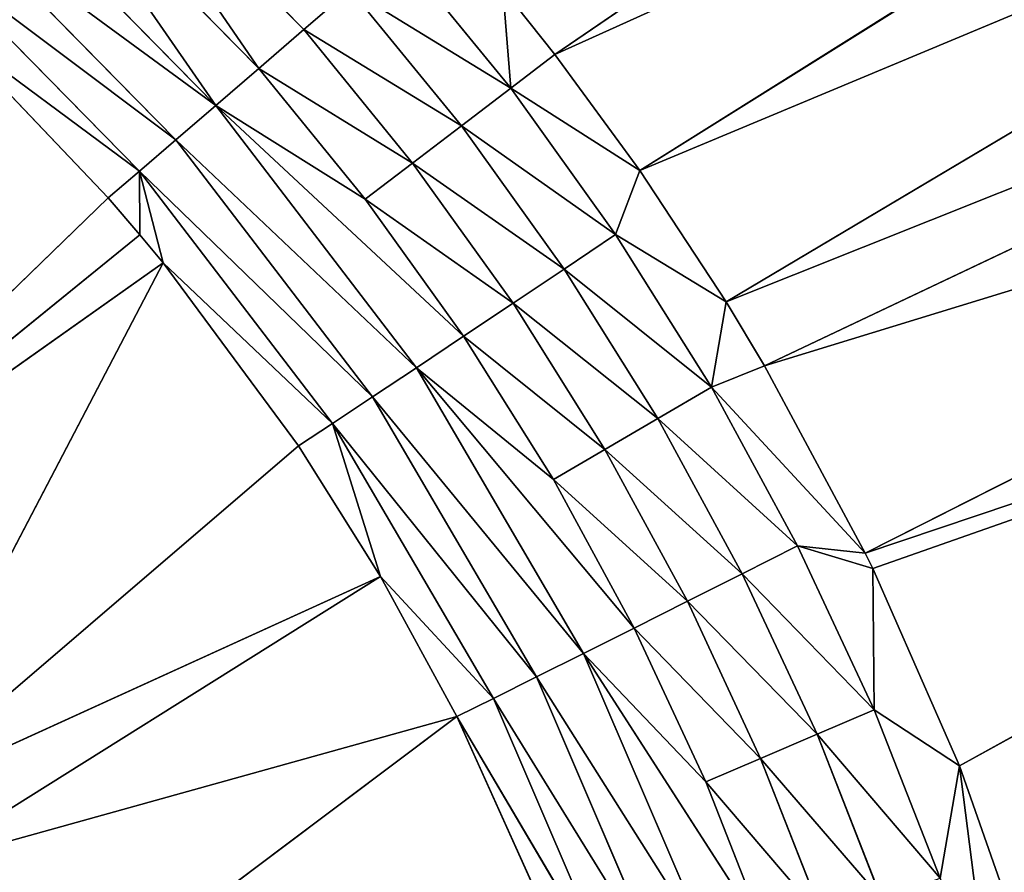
# Model space of a CAD drawing. Extents: x 0 to 500, y 0 to 390.
# Tile 612 of 656: x 264.95 to 273.26, y 208.2 to 215.4. Entities that reach past the tile are written whole.
import ezdxf

# ---------------------------------------------------------------- set-up
doc = ezdxf.new("R2010")
doc.units = 0
doc.header["$LTSCALE"] = 25.4
doc.layers.get('0').update_dxf_attribs({"linetype": 'CONTINUOUS'})

# ---------------------------------------------------------------- blocks, each defined once
blk = doc.blocks.new('ATLANTA505_-_S_STL')
at = {"color": 0}
for p, q in [((269.6179, 25.2711, 174.7487), (276.3907, 25.4477, 170.1261)), ((269.6179, 25.2711, 174.7487), (276.3907, 25.4477, 170.1261)), ((270.3359, 25.2592, 175.7291), (277.7517, 25.4431, 171.076)), ((270.3359, 25.2592, 175.7291), (277.7517, 25.4431, 171.076)), ((271.0634, 25.2469, 176.8369), (279.0494, 25.4389, 172.0854)), ((271.0634, 25.2469, 176.8369), (279.0494, 25.4389, 172.0854)), ((271.388, 25.2414, 177.3761), (280.283, 25.4353, 173.1559)), ((271.388, 25.2414, 177.3761), (280.283, 25.4353, 173.1559)), ((272.2377, 25.2266, 178.9568), (281.4517, 25.4322, 174.2893)), ((272.2377, 25.2266, 178.9568), (281.4517, 25.4322, 174.2893)), ((273.0336, 25.2124, 180.7498), (282.5548, 25.4296, 175.4874)), ((273.0336, 25.2124, 180.7498), (282.5548, 25.4296, 175.4874)), ((268.287, 25.2562, 173.8569), (269.2466, 25.2402, 175.0336)), ((268.287, 25.2562, 173.8569), (269.2466, 25.2402, 175.0336)), ((269.2466, 25.2402, 175.0336), (269.1786, 25.2782, 174.1949)), ((269.2466, 25.2402, 175.0336), (269.1786, 25.2782, 174.1949)), ((269.6179, 25.2711, 174.7487), (269.1786, 25.2782, 174.1949)), ((269.6179, 25.2711, 174.7487), (269.1786, 25.2782, 174.1949)), ((269.2466, 25.2402, 175.0336), (269.6179, 25.2711, 174.7487)), ((269.2466, 25.2402, 175.0336), (269.6179, 25.2711, 174.7487)), ((269.2466, 25.2402, 175.0336), (270.3359, 25.2592, 175.7291)), ((269.2466, 25.2402, 175.0336), (270.3359, 25.2592, 175.7291)), ((270.3359, 25.2592, 175.7291), (269.6179, 25.2711, 174.7487)), ((270.3359, 25.2592, 175.7291), (269.6179, 25.2711, 174.7487)), ((270.1311, 25.2251, 176.267), (270.3359, 25.2592, 175.7291)), ((270.1311, 25.2251, 176.267), (270.3359, 25.2592, 175.7291)), ((271.0634, 25.2469, 176.8369), (270.3359, 25.2592, 175.7291)), ((271.0634, 25.2469, 176.8369), (270.3359, 25.2592, 175.7291)), ((267.5001, 25.0235, 174.5399), (267.8914, 25.1684, 174.2007)), ((267.5001, 25.0235, 174.5399), (267.8914, 25.1684, 174.2007)), ((268.8304, 25.1525, 175.3523), (267.8914, 25.1684, 174.2007)), ((268.8304, 25.1525, 175.3523), (267.8914, 25.1684, 174.2007)), ((269.2466, 25.2402, 175.0336), (268.8304, 25.1525, 175.3523)), ((269.2466, 25.2402, 175.0336), (268.8304, 25.1525, 175.3523)), ((269.2466, 25.2402, 175.0336), (270.1311, 25.2251, 176.267)), ((269.2466, 25.2402, 175.0336), (270.1311, 25.2251, 176.267)), ((270.1311, 25.2251, 176.267), (269.696, 25.1374, 176.5593)), ((270.1311, 25.2251, 176.267), (269.696, 25.1374, 176.5593)), ((270.1311, 25.2251, 176.267), (271.0634, 25.2469, 176.8369)), ((270.1311, 25.2251, 176.267), (271.0634, 25.2469, 176.8369)), ((270.1311, 25.2251, 176.267), (270.9398, 25.211, 177.5563)), ((270.1311, 25.2251, 176.267), (270.9398, 25.211, 177.5563)), ((270.9398, 25.211, 177.5563), (270.4874, 25.1232, 177.8211)), ((270.9398, 25.211, 177.5563), (270.4874, 25.1232, 177.8211)), ((270.9398, 25.211, 177.5563), (271.0634, 25.2469, 176.8369)), ((270.9398, 25.211, 177.5563), (271.0634, 25.2469, 176.8369)), ((270.9398, 25.211, 177.5563), (271.388, 25.2414, 177.3761)), ((270.9398, 25.211, 177.5563), (271.388, 25.2414, 177.3761)), ((270.9398, 25.211, 177.5563), (272.2377, 25.2266, 178.9568)), ((270.9398, 25.211, 177.5563), (272.2377, 25.2266, 178.9568)), ((270.9398, 25.211, 177.5563), (271.6671, 25.198, 178.8928)), ((270.9398, 25.211, 177.5563), (271.6671, 25.198, 178.8928)), ((271.388, 25.2414, 177.3761), (271.0634, 25.2469, 176.8369)), ((271.388, 25.2414, 177.3761), (271.0634, 25.2469, 176.8369)), ((271.6671, 25.198, 178.8928), (271.1991, 25.1102, 179.1291)), ((271.6671, 25.198, 178.8928), (271.1991, 25.1102, 179.1291)), ((272.2377, 25.2266, 178.9568), (271.388, 25.2414, 177.3761)), ((272.2377, 25.2266, 178.9568), (271.388, 25.2414, 177.3761)), ((271.6671, 25.198, 178.8928), (272.2377, 25.2266, 178.9568)), ((271.6671, 25.198, 178.8928), (272.2377, 25.2266, 178.9568)), ((271.6671, 25.198, 178.8928), (272.301, 25.2255, 179.0864)), ((271.6671, 25.198, 178.8928), (272.301, 25.2255, 179.0864)), ((271.6671, 25.198, 178.8928), (272.3123, 25.1862, 180.2768)), ((271.6671, 25.198, 178.8928), (272.3123, 25.1862, 180.2768)), ((272.3123, 25.1862, 180.2768), (271.8305, 25.0985, 180.4836)), ((272.3123, 25.1862, 180.2768), (271.8305, 25.0985, 180.4836)), ((272.301, 25.2255, 179.0864), (272.2377, 25.2266, 178.9568)), ((272.301, 25.2255, 179.0864), (272.2377, 25.2266, 178.9568)), ((272.3123, 25.1862, 180.2768), (272.301, 25.2255, 179.0864)), ((272.3123, 25.1862, 180.2768), (272.301, 25.2255, 179.0864)), ((273.0336, 25.2124, 180.7498), (272.301, 25.2255, 179.0864)), ((273.0336, 25.2124, 180.7498), (272.301, 25.2255, 179.0864)), ((272.3123, 25.1862, 180.2768), (273.0336, 25.2124, 180.7498)), ((272.3123, 25.1862, 180.2768), (273.0336, 25.2124, 180.7498)), ((272.3123, 25.1862, 180.2768), (272.8702, 25.1758, 181.698)), ((272.3123, 25.1862, 180.2768), (272.8702, 25.1758, 181.698)), ((272.8702, 25.1758, 181.698), (273.0336, 25.2124, 180.7498)), ((272.8702, 25.1758, 181.698), (273.0336, 25.2124, 180.7498)), ((273.3387, 25.1665, 183.1511), (273.0336, 25.2124, 180.7498)), ((273.3387, 25.1665, 183.1511), (273.0336, 25.2124, 180.7498)), ((273.7155, 25.1996, 182.6975), (273.0336, 25.2124, 180.7498)), ((273.7155, 25.1996, 182.6975), (273.0336, 25.2124, 180.7498)), ((268.4189, 25.0076, 175.6666), (268.8304, 25.1525, 175.3523)), ((268.4189, 25.0076, 175.6666), (268.8304, 25.1525, 175.3523)), ((269.696, 25.1374, 176.5593), (268.8304, 25.1525, 175.3523)), ((269.696, 25.1374, 176.5593), (268.8304, 25.1525, 175.3523)), ((269.2659, 24.9925, 176.8476), (269.696, 25.1374, 176.5593)), ((269.2659, 24.9925, 176.8476), (269.696, 25.1374, 176.5593)), ((270.4874, 25.1232, 177.8211), (269.696, 25.1374, 176.5593)), ((270.4874, 25.1232, 177.8211), (269.696, 25.1374, 176.5593)), ((270.0403, 24.9783, 178.0823), (270.4874, 25.1232, 177.8211)), ((270.0403, 24.9783, 178.0823), (270.4874, 25.1232, 177.8211)), ((271.1991, 25.1102, 179.1291), (270.4874, 25.1232, 177.8211)), ((271.1991, 25.1102, 179.1291), (270.4874, 25.1232, 177.8211)), ((270.7367, 24.9653, 179.3621), (271.1991, 25.1102, 179.1291)), ((270.7367, 24.9653, 179.3621), (271.1991, 25.1102, 179.1291)), ((271.8305, 25.0985, 180.4836), (271.1991, 25.1102, 179.1291)), ((271.8305, 25.0985, 180.4836), (271.1991, 25.1102, 179.1291)), ((271.3546, 24.9536, 180.6874), (271.8305, 25.0985, 180.4836)), ((271.3546, 24.9536, 180.6874), (271.8305, 25.0985, 180.4836)), ((272.3766, 25.088, 181.8744), (271.8305, 25.0985, 180.4836)), ((272.3766, 25.088, 181.8744), (271.8305, 25.0985, 180.4836)), ((265.4944, 25.0565, 172.497), (267.5001, 25.0235, 174.5399)), ((265.4944, 25.0565, 172.497), (267.5001, 25.0235, 174.5399)), ((265.4944, 25.0565, 172.497), (267.1203, 24.8226, 174.8684)), ((265.4944, 25.0565, 172.497), (267.1203, 24.8226, 174.8684)), ((267.5001, 25.0235, 174.5399), (267.1203, 24.8226, 174.8684)), ((267.5001, 25.0235, 174.5399), (267.1203, 24.8226, 174.8684)), ((267.5001, 25.0235, 174.5399), (268.4189, 25.0076, 175.6666)), ((267.5001, 25.0235, 174.5399), (268.4189, 25.0076, 175.6666)), ((268.4189, 25.0076, 175.6666), (268.0196, 24.8066, 175.9709)), ((268.4189, 25.0076, 175.6666), (268.0196, 24.8066, 175.9709)), ((268.4189, 25.0076, 175.6666), (269.2659, 24.9925, 176.8476)), ((268.4189, 25.0076, 175.6666), (269.2659, 24.9925, 176.8476)), ((269.2659, 24.9925, 176.8476), (268.8485, 24.7915, 177.1267)), ((269.2659, 24.9925, 176.8476), (268.8485, 24.7915, 177.1267)), ((269.2659, 24.9925, 176.8476), (270.0403, 24.9783, 178.0823)), ((269.2659, 24.9925, 176.8476), (270.0403, 24.9783, 178.0823)), ((270.0403, 24.9783, 178.0823), (269.6064, 24.7773, 178.335)), ((270.0403, 24.9783, 178.0823), (269.6064, 24.7773, 178.335)), ((270.0403, 24.9783, 178.0823), (270.7367, 24.9653, 179.3621)), ((270.0403, 24.9783, 178.0823), (270.7367, 24.9653, 179.3621)), ((270.7367, 24.9653, 179.3621), (270.2881, 24.7644, 179.5876)), ((270.7367, 24.9653, 179.3621), (270.2881, 24.7644, 179.5876)), ((270.7367, 24.9653, 179.3621), (271.3546, 24.9536, 180.6874)), ((270.7367, 24.9653, 179.3621), (271.3546, 24.9536, 180.6874)), ((271.3546, 24.9536, 180.6874), (270.8928, 24.7526, 180.8847)), ((271.3546, 24.9536, 180.6874), (270.8928, 24.7526, 180.8847)), ((271.3546, 24.9536, 180.6874), (271.8888, 24.9431, 182.0483)), ((271.3546, 24.9536, 180.6874), (271.8888, 24.9431, 182.0483)), ((267.1203, 24.8226, 174.8684), (265.1575, 24.8555, 172.8693)), ((265.1575, 24.8555, 172.8693), (266.7588, 24.5685, 175.1802)), ((265.1575, 24.8555, 172.8693), (266.7588, 24.5685, 175.1802)), ((267.1203, 24.8226, 174.8684), (265.1575, 24.8555, 172.8693)), ((267.1203, 24.8226, 174.8684), (266.7588, 24.5685, 175.1802)), ((267.1203, 24.8226, 174.8684), (266.7588, 24.5685, 175.1802)), ((268.0196, 24.8066, 175.9709), (266.7588, 24.5685, 175.1802)), ((268.0196, 24.8066, 175.9709), (266.7588, 24.5685, 175.1802)), ((268.8485, 24.7915, 177.1267), (266.7588, 24.5685, 175.1802)), ((268.8485, 24.7915, 177.1267), (266.7588, 24.5685, 175.1802)), ((268.0196, 24.8066, 175.9709), (267.1203, 24.8226, 174.8684)), ((268.0196, 24.8066, 175.9709), (267.1203, 24.8226, 174.8684)), ((268.8485, 24.7915, 177.1267), (268.0196, 24.8066, 175.9709)), ((268.8485, 24.7915, 177.1267), (268.0196, 24.8066, 175.9709)), ((268.8485, 24.7915, 177.1267), (268.4512, 24.5375, 177.3916)), ((268.8485, 24.7915, 177.1267), (268.4512, 24.5375, 177.3916)), ((269.6064, 24.7773, 178.335), (268.4512, 24.5375, 177.3916)), ((269.6064, 24.7773, 178.335), (268.4512, 24.5375, 177.3916)), ((270.2881, 24.7644, 179.5876), (268.4512, 24.5375, 177.3916)), ((270.2881, 24.7644, 179.5876), (268.4512, 24.5375, 177.3916)), ((269.6064, 24.7773, 178.335), (268.8485, 24.7915, 177.1267)), ((269.6064, 24.7773, 178.335), (268.8485, 24.7915, 177.1267)), ((270.2881, 24.7644, 179.5876), (269.6064, 24.7773, 178.335)), ((270.2881, 24.7644, 179.5876), (269.6064, 24.7773, 178.335)), ((270.2881, 24.7644, 179.5876), (269.8612, 24.5103, 179.8016)), ((270.2881, 24.7644, 179.5876), (269.8612, 24.5103, 179.8016)), ((270.8928, 24.7526, 180.8847), (270.2881, 24.7644, 179.5876)), ((270.8928, 24.7526, 180.8847), (270.2881, 24.7644, 179.5876)), ((270.8928, 24.7526, 180.8847), (269.8612, 24.5103, 179.8016)), ((270.8928, 24.7526, 180.8847), (269.8612, 24.5103, 179.8016)), ((271.4158, 24.7421, 182.2166), (269.8612, 24.5103, 179.8016)), ((271.4158, 24.7421, 182.2166), (269.8612, 24.5103, 179.8016)), ((271.4158, 24.7421, 182.2166), (270.8928, 24.7526, 180.8847)), ((271.4158, 24.7421, 182.2166), (270.8928, 24.7526, 180.8847)), ((264.8366, 24.6015, 173.2229), (266.7588, 24.5685, 175.1802)), ((264.8366, 24.6015, 173.2229), (266.7588, 24.5685, 175.1802)), ((266.7588, 24.5685, 175.1802), (266.4215, 24.2663, 175.4701)), ((266.7588, 24.5685, 175.1802), (266.4215, 24.2663, 175.4701)), ((266.7588, 24.5685, 175.1802), (268.4512, 24.5375, 177.3916)), ((266.7588, 24.5685, 175.1802), (268.4512, 24.5375, 177.3916)), ((268.4512, 24.5375, 177.3916), (268.0809, 24.2353, 177.6378)), ((268.4512, 24.5375, 177.3916), (268.0809, 24.2353, 177.6378)), ((268.4512, 24.5375, 177.3916), (269.8612, 24.5103, 179.8016)), ((268.4512, 24.5375, 177.3916), (269.8612, 24.5103, 179.8016)), ((269.8612, 24.5103, 179.8016), (269.4635, 24.2081, 180.0004)), ((269.8612, 24.5103, 179.8016), (269.4635, 24.2081, 180.0004)), ((269.8612, 24.5103, 179.8016), (270.9658, 24.488, 182.3763)), ((269.8612, 24.5103, 179.8016), (270.9658, 24.488, 182.3763)), ((266.4215, 24.2663, 175.4701), (264.5372, 24.2993, 173.5518)), ((266.4215, 24.2663, 175.4701), (264.5372, 24.2993, 173.5518)), ((266.4215, 24.2663, 175.4701), (266.1138, 23.9224, 175.7337)), ((266.4215, 24.2663, 175.4701), (266.1138, 23.9224, 175.7337)), ((268.0809, 24.2353, 177.6378), (266.4215, 24.2663, 175.4701)), ((268.0809, 24.2353, 177.6378), (266.4215, 24.2663, 175.4701)), ((268.0809, 24.2353, 177.6378), (267.7431, 23.8913, 177.8616)), ((268.0809, 24.2353, 177.6378), (267.7431, 23.8913, 177.8616)), ((269.4635, 24.2081, 180.0004), (268.0809, 24.2353, 177.6378)), ((269.4635, 24.2081, 180.0004), (268.0809, 24.2353, 177.6378)), ((269.4635, 24.2081, 180.0004), (269.1008, 23.8641, 180.1811)), ((269.4635, 24.2081, 180.0004), (269.1008, 23.8641, 180.1811)), ((270.5465, 24.1858, 182.5246), (269.4635, 24.2081, 180.0004)), ((270.5465, 24.1858, 182.5246), (269.4635, 24.2081, 180.0004)), ((266.1138, 23.9224, 175.7337), (264.2639, 23.9553, 173.8509)), ((266.1138, 23.9224, 175.7337), (264.2639, 23.9553, 173.8509)), ((264.4905, 23.5877, 174.5309), (266.1138, 23.9224, 175.7337)), ((264.4905, 23.5877, 174.5309), (266.1138, 23.9224, 175.7337)), ((265.8517, 23.5628, 175.9573), (266.1138, 23.9224, 175.7337)), ((265.8517, 23.5628, 175.9573), (266.1138, 23.9224, 175.7337)), ((267.7431, 23.8913, 177.8616), (266.1138, 23.9224, 175.7337)), ((266.1138, 23.9224, 175.7337), (266.3143, 23.554, 176.508)), ((266.1138, 23.9224, 175.7337), (266.3143, 23.554, 176.508)), ((266.1138, 23.9224, 175.7337), (266.118, 23.5578, 176.2697)), ((266.1138, 23.9224, 175.7337), (266.118, 23.5578, 176.2697)), ((267.7431, 23.8913, 177.8616), (266.1138, 23.9224, 175.7337)), ((267.7431, 23.8913, 177.8616), (266.3143, 23.554, 176.508)), ((267.7431, 23.8913, 177.8616), (266.3143, 23.554, 176.508)), ((267.7431, 23.8913, 177.8616), (267.4555, 23.5317, 178.0514)), ((267.7431, 23.8913, 177.8616), (267.4555, 23.5317, 178.0514)), ((269.1008, 23.8641, 180.1811), (267.7431, 23.8913, 177.8616)), ((267.7431, 23.8913, 177.8616), (268.1477, 23.5178, 179.1526)), ((267.7431, 23.8913, 177.8616), (268.1477, 23.5178, 179.1526)), ((269.1008, 23.8641, 180.1811), (267.7431, 23.8913, 177.8616)), ((269.1008, 23.8641, 180.1811), (268.1477, 23.5178, 179.1526)), ((269.1008, 23.8641, 180.1811), (268.1477, 23.5178, 179.1526)), ((269.1008, 23.8641, 180.1811), (268.7922, 23.5045, 180.3343)), ((269.1008, 23.8641, 180.1811), (268.7922, 23.5045, 180.3343)), ((270.1644, 23.8418, 182.6593), (268.7922, 23.5045, 180.3343)), ((270.1644, 23.8418, 182.6593), (268.7922, 23.5045, 180.3343)), ((270.1644, 23.8418, 182.6593), (269.1008, 23.8641, 180.1811)), ((270.1644, 23.8418, 182.6593), (269.1008, 23.8641, 180.1811)), ((265.8517, 23.5628, 175.9573), (262.5133, 18.2045, 179.1935)), ((265.8517, 23.5628, 175.9573), (262.5133, 18.2045, 179.1935)), ((262.5133, 18.2045, 179.1935), (266.118, 23.5578, 176.2697)), ((262.5133, 18.2045, 179.1935), (266.118, 23.5578, 176.2697)), ((262.5133, 18.2045, 179.1935), (266.3143, 23.554, 176.508)), ((262.5133, 18.2045, 179.1935), (266.3143, 23.554, 176.508)), ((263.9232, 18.2045, 181.0768), (266.3143, 23.554, 176.508)), ((263.9232, 18.2045, 181.0768), (266.3143, 23.554, 176.508)), ((263.9232, 18.2045, 181.0768), (267.4555, 23.5317, 178.0514)), ((263.9232, 18.2045, 181.0768), (267.4555, 23.5317, 178.0514)), ((263.9232, 18.2045, 181.0768), (268.1477, 23.5178, 179.1526)), ((263.9232, 18.2045, 181.0768), (268.1477, 23.5178, 179.1526)), ((264.2445, 18.2045, 181.5978), (268.1477, 23.5178, 179.1526)), ((264.2445, 18.2045, 181.5978), (268.1477, 23.5178, 179.1526)), ((265.8517, 23.5628, 175.9573), (264.4905, 23.5877, 174.5309)), ((265.8517, 23.5628, 175.9573), (264.4905, 23.5877, 174.5309)), ((266.118, 23.5578, 176.2697), (265.8517, 23.5628, 175.9573)), ((266.118, 23.5578, 176.2697), (265.8517, 23.5628, 175.9573)), ((266.3143, 23.554, 176.508), (266.118, 23.5578, 176.2697)), ((266.3143, 23.554, 176.508), (266.118, 23.5578, 176.2697)), ((267.4555, 23.5317, 178.0514), (266.3143, 23.554, 176.508)), ((267.4555, 23.5317, 178.0514), (266.3143, 23.554, 176.508)), ((268.1477, 23.5178, 179.1526), (267.4555, 23.5317, 178.0514)), ((268.1477, 23.5178, 179.1526), (267.4555, 23.5317, 178.0514)), ((268.7922, 23.5045, 180.3343), (268.1477, 23.5178, 179.1526)), ((268.7922, 23.5045, 180.3343), (268.1477, 23.5178, 179.1526)), ((264.2445, 18.2045, 181.5978), (268.7922, 23.5045, 180.3343)), ((264.2445, 18.2045, 181.5978), (268.7922, 23.5045, 180.3343)), ((265.0506, 18.2045, 183.1416), (268.7922, 23.5045, 180.3343)), ((265.0506, 18.2045, 183.1416), (268.7922, 23.5045, 180.3343)), ((269.5641, 23.4883, 182.0457), (268.7922, 23.5045, 180.3343)), ((269.5641, 23.4883, 182.0457), (268.7922, 23.5045, 180.3343))]:
    blk.add_line(p, q, dxfattribs=at)
mesh = blk.add_polyface(dxfattribs=at)
corners = [(267.8279, 25.2995, 172.6731), (274.968, 25.4528, 169.2339), (273.4854, 25.4583, 168.3976), (276.3907, 25.4477, 170.1261), (269.1786, 25.2782, 174.1949), (269.6179, 25.2711, 174.7487)]
mesh.append_faces([[corners[k] for k in face] for face in [(0, 1, 2), (3, 4, 5)]], dxfattribs={"vtx0": -1, "color": 0})
mesh.append_faces([[corners[k] for k in face] for face in [(1, 0, 3)]], dxfattribs={"vtx0": -1, "vtx1": -1, "color": 0})
mesh.append_faces([[corners[k] for k in face] for face in [(3, 0, 4)]], dxfattribs={"vtx0": -1, "vtx2": -1, "color": 0})
mesh = blk.add_polyface(dxfattribs=at)
corners = [(269.6179, 25.2711, 174.7487), (277.7517, 25.4431, 171.076), (276.3907, 25.4477, 170.1261), (270.3359, 25.2592, 175.7291)]
mesh.append_faces([[corners[k] for k in face] for face in [(0, 1, 2), (1, 0, 3)]], dxfattribs={"vtx0": -1, "color": 0})
mesh = blk.add_polyface(dxfattribs=at)
corners = [(270.3359, 25.2592, 175.7291), (279.0494, 25.4389, 172.0854), (277.7517, 25.4431, 171.076), (271.0634, 25.2469, 176.8369)]
mesh.append_faces([[corners[k] for k in face] for face in [(0, 1, 2), (1, 0, 3)]], dxfattribs={"vtx0": -1, "color": 0})
mesh = blk.add_polyface(dxfattribs=at)
corners = [(271.0634, 25.2469, 176.8369), (280.283, 25.4353, 173.1559), (279.0494, 25.4389, 172.0854), (271.388, 25.2414, 177.3761)]
mesh.append_faces([[corners[k] for k in face] for face in [(0, 1, 2), (1, 0, 3)]], dxfattribs={"vtx0": -1, "color": 0})
mesh = blk.add_polyface(dxfattribs=at)
corners = [(271.388, 25.2414, 177.3761), (281.4517, 25.4322, 174.2893), (280.283, 25.4353, 173.1559), (272.2377, 25.2266, 178.9568)]
mesh.append_faces([[corners[k] for k in face] for face in [(0, 1, 2), (1, 0, 3)]], dxfattribs={"vtx0": -1, "color": 0})
mesh = blk.add_polyface(dxfattribs=at)
corners = [(272.2377, 25.2266, 178.9568), (282.5548, 25.4296, 175.4874), (281.4517, 25.4322, 174.2893), (272.301, 25.2255, 179.0864), (273.0336, 25.2124, 180.7498)]
mesh.append_faces([[corners[k] for k in face] for face in [(0, 1, 2), (1, 3, 4)]], dxfattribs={"vtx0": -1, "color": 0})
mesh.append_faces([[corners[k] for k in face] for face in [(1, 0, 3)]], dxfattribs={"vtx0": -1, "vtx2": -1, "color": 0})
mesh = blk.add_polyface(dxfattribs=at)
corners = [(273.7155, 25.1996, 182.6975), (282.5548, 25.4296, 175.4874), (273.0336, 25.2124, 180.7498)]
mesh.append_faces([[corners[k] for k in face] for face in [(0, 1, 2)]], dxfattribs={"color": 0})
mesh = blk.add_polyface(dxfattribs=at)
corners = [(267.8914, 25.1684, 174.2007), (269.2466, 25.2402, 175.0336), (268.287, 25.2562, 173.8569), (268.8304, 25.1525, 175.3523)]
mesh.append_faces([[corners[k] for k in face] for face in [(0, 1, 2), (1, 0, 3)]], dxfattribs={"vtx0": -1, "color": 0})
mesh = blk.add_polyface(dxfattribs=at)
corners = [(269.2466, 25.2402, 175.0336), (269.1786, 25.2782, 174.1949), (268.287, 25.2562, 173.8569)]
mesh.append_faces([[corners[k] for k in face] for face in [(0, 1, 2)]], dxfattribs={"color": 0})
mesh = blk.add_polyface(dxfattribs=at)
corners = [(269.2466, 25.2402, 175.0336), (269.6179, 25.2711, 174.7487), (269.1786, 25.2782, 174.1949)]
mesh.append_faces([[corners[k] for k in face] for face in [(0, 1, 2)]], dxfattribs={"color": 0})
mesh = blk.add_polyface(dxfattribs=at)
corners = [(270.3359, 25.2592, 175.7291), (269.6179, 25.2711, 174.7487), (269.2466, 25.2402, 175.0336)]
mesh.append_faces([[corners[k] for k in face] for face in [(0, 1, 2)]], dxfattribs={"color": 0})
mesh = blk.add_polyface(dxfattribs=at)
corners = [(270.1311, 25.2251, 176.267), (270.3359, 25.2592, 175.7291), (269.2466, 25.2402, 175.0336)]
mesh.append_faces([[corners[k] for k in face] for face in [(0, 1, 2)]], dxfattribs={"color": 0})
mesh = blk.add_polyface(dxfattribs=at)
corners = [(271.0634, 25.2469, 176.8369), (270.3359, 25.2592, 175.7291), (270.1311, 25.2251, 176.267)]
mesh.append_faces([[corners[k] for k in face] for face in [(0, 1, 2)]], dxfattribs={"color": 0})
mesh = blk.add_polyface(dxfattribs=at)
corners = [(267.5001, 25.0235, 174.5399), (267.8914, 25.1684, 174.2007), (265.4944, 25.0565, 172.497)]
mesh.append_faces([[corners[k] for k in face] for face in [(0, 1, 2)]], dxfattribs={"color": 0})
mesh = blk.add_polyface(dxfattribs=at)
corners = [(267.5001, 25.0235, 174.5399), (268.8304, 25.1525, 175.3523), (267.8914, 25.1684, 174.2007), (268.4189, 25.0076, 175.6666)]
mesh.append_faces([[corners[k] for k in face] for face in [(0, 1, 2), (1, 0, 3)]], dxfattribs={"vtx0": -1, "color": 0})
mesh = blk.add_polyface(dxfattribs=at)
corners = [(268.8304, 25.1525, 175.3523), (270.1311, 25.2251, 176.267), (269.2466, 25.2402, 175.0336), (269.696, 25.1374, 176.5593)]
mesh.append_faces([[corners[k] for k in face] for face in [(0, 1, 2), (1, 0, 3)]], dxfattribs={"vtx0": -1, "color": 0})
mesh = blk.add_polyface(dxfattribs=at)
corners = [(269.696, 25.1374, 176.5593), (270.9398, 25.211, 177.5563), (270.1311, 25.2251, 176.267), (270.4874, 25.1232, 177.8211)]
mesh.append_faces([[corners[k] for k in face] for face in [(0, 1, 2), (1, 0, 3)]], dxfattribs={"vtx0": -1, "color": 0})
mesh = blk.add_polyface(dxfattribs=at)
corners = [(270.9398, 25.211, 177.5563), (271.0634, 25.2469, 176.8369), (270.1311, 25.2251, 176.267)]
mesh.append_faces([[corners[k] for k in face] for face in [(0, 1, 2)]], dxfattribs={"color": 0})
mesh = blk.add_polyface(dxfattribs=at)
corners = [(270.4874, 25.1232, 177.8211), (271.6671, 25.198, 178.8928), (270.9398, 25.211, 177.5563), (271.1991, 25.1102, 179.1291)]
mesh.append_faces([[corners[k] for k in face] for face in [(0, 1, 2), (1, 0, 3)]], dxfattribs={"vtx0": -1, "color": 0})
mesh = blk.add_polyface(dxfattribs=at)
corners = [(270.9398, 25.211, 177.5563), (271.388, 25.2414, 177.3761), (271.0634, 25.2469, 176.8369)]
mesh.append_faces([[corners[k] for k in face] for face in [(0, 1, 2)]], dxfattribs={"color": 0})
mesh = blk.add_polyface(dxfattribs=at)
corners = [(272.2377, 25.2266, 178.9568), (271.388, 25.2414, 177.3761), (270.9398, 25.211, 177.5563)]
mesh.append_faces([[corners[k] for k in face] for face in [(0, 1, 2)]], dxfattribs={"color": 0})
mesh = blk.add_polyface(dxfattribs=at)
corners = [(272.2377, 25.2266, 178.9568), (270.9398, 25.211, 177.5563), (271.6671, 25.198, 178.8928)]
mesh.append_faces([[corners[k] for k in face] for face in [(0, 1, 2)]], dxfattribs={"color": 0})
mesh = blk.add_polyface(dxfattribs=at)
corners = [(271.1991, 25.1102, 179.1291), (272.3123, 25.1862, 180.2768), (271.6671, 25.198, 178.8928), (271.8305, 25.0985, 180.4836)]
mesh.append_faces([[corners[k] for k in face] for face in [(0, 1, 2), (1, 0, 3)]], dxfattribs={"vtx0": -1, "color": 0})
mesh = blk.add_polyface(dxfattribs=at)
corners = [(272.301, 25.2255, 179.0864), (272.2377, 25.2266, 178.9568), (271.6671, 25.198, 178.8928)]
mesh.append_faces([[corners[k] for k in face] for face in [(0, 1, 2)]], dxfattribs={"color": 0})
mesh = blk.add_polyface(dxfattribs=at)
corners = [(272.3123, 25.1862, 180.2768), (272.301, 25.2255, 179.0864), (271.6671, 25.198, 178.8928)]
mesh.append_faces([[corners[k] for k in face] for face in [(0, 1, 2)]], dxfattribs={"color": 0})
mesh = blk.add_polyface(dxfattribs=at)
corners = [(271.8305, 25.0985, 180.4836), (272.8702, 25.1758, 181.698), (272.3123, 25.1862, 180.2768), (272.3766, 25.088, 181.8744)]
mesh.append_faces([[corners[k] for k in face] for face in [(0, 1, 2), (1, 0, 3)]], dxfattribs={"vtx0": -1, "color": 0})
mesh = blk.add_polyface(dxfattribs=at)
corners = [(273.0336, 25.2124, 180.7498), (272.301, 25.2255, 179.0864), (272.3123, 25.1862, 180.2768)]
mesh.append_faces([[corners[k] for k in face] for face in [(0, 1, 2)]], dxfattribs={"color": 0})
mesh = blk.add_polyface(dxfattribs=at)
corners = [(272.8702, 25.1758, 181.698), (273.0336, 25.2124, 180.7498), (272.3123, 25.1862, 180.2768)]
mesh.append_faces([[corners[k] for k in face] for face in [(0, 1, 2)]], dxfattribs={"color": 0})
mesh = blk.add_polyface(dxfattribs=at)
corners = [(273.3387, 25.1665, 183.1511), (273.0336, 25.2124, 180.7498), (272.8702, 25.1758, 181.698)]
mesh.append_faces([[corners[k] for k in face] for face in [(0, 1, 2)]], dxfattribs={"color": 0})
mesh = blk.add_polyface(dxfattribs=at)
corners = [(273.3387, 25.1665, 183.1511), (273.7155, 25.1996, 182.6975), (273.0336, 25.2124, 180.7498)]
mesh.append_faces([[corners[k] for k in face] for face in [(0, 1, 2)]], dxfattribs={"color": 0})
mesh = blk.add_polyface(dxfattribs=at)
corners = [(268.4189, 25.0076, 175.6666), (269.696, 25.1374, 176.5593), (268.8304, 25.1525, 175.3523), (269.2659, 24.9925, 176.8476)]
mesh.append_faces([[corners[k] for k in face] for face in [(0, 1, 2), (1, 0, 3)]], dxfattribs={"vtx0": -1, "color": 0})
mesh = blk.add_polyface(dxfattribs=at)
corners = [(269.2659, 24.9925, 176.8476), (270.4874, 25.1232, 177.8211), (269.696, 25.1374, 176.5593), (270.0403, 24.9783, 178.0823)]
mesh.append_faces([[corners[k] for k in face] for face in [(0, 1, 2), (1, 0, 3)]], dxfattribs={"vtx0": -1, "color": 0})
mesh = blk.add_polyface(dxfattribs=at)
corners = [(270.0403, 24.9783, 178.0823), (271.1991, 25.1102, 179.1291), (270.4874, 25.1232, 177.8211), (270.7367, 24.9653, 179.3621)]
mesh.append_faces([[corners[k] for k in face] for face in [(0, 1, 2), (1, 0, 3)]], dxfattribs={"vtx0": -1, "color": 0})
mesh = blk.add_polyface(dxfattribs=at)
corners = [(270.7367, 24.9653, 179.3621), (271.8305, 25.0985, 180.4836), (271.1991, 25.1102, 179.1291), (271.3546, 24.9536, 180.6874)]
mesh.append_faces([[corners[k] for k in face] for face in [(0, 1, 2), (1, 0, 3)]], dxfattribs={"vtx0": -1, "color": 0})
mesh = blk.add_polyface(dxfattribs=at)
corners = [(271.3546, 24.9536, 180.6874), (272.3766, 25.088, 181.8744), (271.8305, 25.0985, 180.4836), (271.8888, 24.9431, 182.0483)]
mesh.append_faces([[corners[k] for k in face] for face in [(0, 1, 2), (1, 0, 3)]], dxfattribs={"vtx0": -1, "color": 0})
mesh = blk.add_polyface(dxfattribs=at)
corners = [(267.1203, 24.8226, 174.8684), (265.4944, 25.0565, 172.497), (265.1575, 24.8555, 172.8693)]
mesh.append_faces([[corners[k] for k in face] for face in [(0, 1, 2)]], dxfattribs={"color": 0})
mesh = blk.add_polyface(dxfattribs=at)
corners = [(267.1203, 24.8226, 174.8684), (267.5001, 25.0235, 174.5399), (265.4944, 25.0565, 172.497)]
mesh.append_faces([[corners[k] for k in face] for face in [(0, 1, 2)]], dxfattribs={"color": 0})
mesh = blk.add_polyface(dxfattribs=at)
corners = [(267.1203, 24.8226, 174.8684), (268.4189, 25.0076, 175.6666), (267.5001, 25.0235, 174.5399), (268.0196, 24.8066, 175.9709)]
mesh.append_faces([[corners[k] for k in face] for face in [(0, 1, 2), (1, 0, 3)]], dxfattribs={"vtx0": -1, "color": 0})
mesh = blk.add_polyface(dxfattribs=at)
corners = [(268.0196, 24.8066, 175.9709), (269.2659, 24.9925, 176.8476), (268.4189, 25.0076, 175.6666), (268.8485, 24.7915, 177.1267)]
mesh.append_faces([[corners[k] for k in face] for face in [(0, 1, 2), (1, 0, 3)]], dxfattribs={"vtx0": -1, "color": 0})
mesh = blk.add_polyface(dxfattribs=at)
corners = [(268.8485, 24.7915, 177.1267), (270.0403, 24.9783, 178.0823), (269.2659, 24.9925, 176.8476), (269.6064, 24.7773, 178.335)]
mesh.append_faces([[corners[k] for k in face] for face in [(0, 1, 2), (1, 0, 3)]], dxfattribs={"vtx0": -1, "color": 0})
mesh = blk.add_polyface(dxfattribs=at)
corners = [(269.6064, 24.7773, 178.335), (270.7367, 24.9653, 179.3621), (270.0403, 24.9783, 178.0823), (270.2881, 24.7644, 179.5876)]
mesh.append_faces([[corners[k] for k in face] for face in [(0, 1, 2), (1, 0, 3)]], dxfattribs={"vtx0": -1, "color": 0})
mesh = blk.add_polyface(dxfattribs=at)
corners = [(270.2881, 24.7644, 179.5876), (271.3546, 24.9536, 180.6874), (270.7367, 24.9653, 179.3621), (270.8928, 24.7526, 180.8847)]
mesh.append_faces([[corners[k] for k in face] for face in [(0, 1, 2), (1, 0, 3)]], dxfattribs={"vtx0": -1, "color": 0})
mesh = blk.add_polyface(dxfattribs=at)
corners = [(270.8928, 24.7526, 180.8847), (271.8888, 24.9431, 182.0483), (271.3546, 24.9536, 180.6874), (271.4158, 24.7421, 182.2166)]
mesh.append_faces([[corners[k] for k in face] for face in [(0, 1, 2), (1, 0, 3)]], dxfattribs={"vtx0": -1, "color": 0})
mesh = blk.add_polyface(dxfattribs=at)
corners = [(266.7588, 24.5685, 175.1802), (265.1575, 24.8555, 172.8693), (264.8366, 24.6015, 173.2229)]
mesh.append_faces([[corners[k] for k in face] for face in [(0, 1, 2)]], dxfattribs={"color": 0})
mesh = blk.add_polyface(dxfattribs=at)
corners = [(266.7588, 24.5685, 175.1802), (267.1203, 24.8226, 174.8684), (265.1575, 24.8555, 172.8693)]
mesh.append_faces([[corners[k] for k in face] for face in [(0, 1, 2)]], dxfattribs={"color": 0})
mesh = blk.add_polyface(dxfattribs=at)
corners = [(268.0196, 24.8066, 175.9709), (267.1203, 24.8226, 174.8684), (266.7588, 24.5685, 175.1802)]
mesh.append_faces([[corners[k] for k in face] for face in [(0, 1, 2)]], dxfattribs={"color": 0})
mesh = blk.add_polyface(dxfattribs=at)
corners = [(268.8485, 24.7915, 177.1267), (268.0196, 24.8066, 175.9709), (266.7588, 24.5685, 175.1802)]
mesh.append_faces([[corners[k] for k in face] for face in [(0, 1, 2)]], dxfattribs={"color": 0})
mesh = blk.add_polyface(dxfattribs=at)
corners = [(268.4512, 24.5375, 177.3916), (268.8485, 24.7915, 177.1267), (266.7588, 24.5685, 175.1802)]
mesh.append_faces([[corners[k] for k in face] for face in [(0, 1, 2)]], dxfattribs={"color": 0})
mesh = blk.add_polyface(dxfattribs=at)
corners = [(269.6064, 24.7773, 178.335), (268.8485, 24.7915, 177.1267), (268.4512, 24.5375, 177.3916)]
mesh.append_faces([[corners[k] for k in face] for face in [(0, 1, 2)]], dxfattribs={"color": 0})
mesh = blk.add_polyface(dxfattribs=at)
corners = [(270.2881, 24.7644, 179.5876), (269.6064, 24.7773, 178.335), (268.4512, 24.5375, 177.3916)]
mesh.append_faces([[corners[k] for k in face] for face in [(0, 1, 2)]], dxfattribs={"color": 0})
mesh = blk.add_polyface(dxfattribs=at)
corners = [(269.8612, 24.5103, 179.8016), (270.2881, 24.7644, 179.5876), (268.4512, 24.5375, 177.3916)]
mesh.append_faces([[corners[k] for k in face] for face in [(0, 1, 2)]], dxfattribs={"color": 0})
mesh = blk.add_polyface(dxfattribs=at)
corners = [(270.8928, 24.7526, 180.8847), (270.2881, 24.7644, 179.5876), (269.8612, 24.5103, 179.8016)]
mesh.append_faces([[corners[k] for k in face] for face in [(0, 1, 2)]], dxfattribs={"color": 0})
mesh = blk.add_polyface(dxfattribs=at)
corners = [(271.4158, 24.7421, 182.2166), (270.8928, 24.7526, 180.8847), (269.8612, 24.5103, 179.8016)]
mesh.append_faces([[corners[k] for k in face] for face in [(0, 1, 2)]], dxfattribs={"color": 0})
mesh = blk.add_polyface(dxfattribs=at)
corners = [(270.9658, 24.488, 182.3763), (271.4158, 24.7421, 182.2166), (269.8612, 24.5103, 179.8016)]
mesh.append_faces([[corners[k] for k in face] for face in [(0, 1, 2)]], dxfattribs={"color": 0})
mesh = blk.add_polyface(dxfattribs=at)
corners = [(264.5372, 24.2993, 173.5518), (266.7588, 24.5685, 175.1802), (264.8366, 24.6015, 173.2229), (266.4215, 24.2663, 175.4701)]
mesh.append_faces([[corners[k] for k in face] for face in [(0, 1, 2), (1, 0, 3)]], dxfattribs={"vtx0": -1, "color": 0})
mesh = blk.add_polyface(dxfattribs=at)
corners = [(266.4215, 24.2663, 175.4701), (268.4512, 24.5375, 177.3916), (266.7588, 24.5685, 175.1802), (268.0809, 24.2353, 177.6378)]
mesh.append_faces([[corners[k] for k in face] for face in [(0, 1, 2), (1, 0, 3)]], dxfattribs={"vtx0": -1, "color": 0})
mesh = blk.add_polyface(dxfattribs=at)
corners = [(268.0809, 24.2353, 177.6378), (269.8612, 24.5103, 179.8016), (268.4512, 24.5375, 177.3916), (269.4635, 24.2081, 180.0004)]
mesh.append_faces([[corners[k] for k in face] for face in [(0, 1, 2), (1, 0, 3)]], dxfattribs={"vtx0": -1, "color": 0})
mesh = blk.add_polyface(dxfattribs=at)
corners = [(269.4635, 24.2081, 180.0004), (270.9658, 24.488, 182.3763), (269.8612, 24.5103, 179.8016), (270.5465, 24.1858, 182.5246)]
mesh.append_faces([[corners[k] for k in face] for face in [(0, 1, 2), (1, 0, 3)]], dxfattribs={"vtx0": -1, "color": 0})
mesh = blk.add_polyface(dxfattribs=at)
corners = [(264.2639, 23.9553, 173.8509), (266.4215, 24.2663, 175.4701), (264.5372, 24.2993, 173.5518), (266.1138, 23.9224, 175.7337)]
mesh.append_faces([[corners[k] for k in face] for face in [(0, 1, 2), (1, 0, 3)]], dxfattribs={"vtx0": -1, "color": 0})
mesh = blk.add_polyface(dxfattribs=at)
corners = [(266.1138, 23.9224, 175.7337), (268.0809, 24.2353, 177.6378), (266.4215, 24.2663, 175.4701), (267.7431, 23.8913, 177.8616)]
mesh.append_faces([[corners[k] for k in face] for face in [(0, 1, 2), (1, 0, 3)]], dxfattribs={"vtx0": -1, "color": 0})
mesh = blk.add_polyface(dxfattribs=at)
corners = [(267.7431, 23.8913, 177.8616), (269.4635, 24.2081, 180.0004), (268.0809, 24.2353, 177.6378), (269.1008, 23.8641, 180.1811)]
mesh.append_faces([[corners[k] for k in face] for face in [(0, 1, 2), (1, 0, 3)]], dxfattribs={"vtx0": -1, "color": 0})
mesh = blk.add_polyface(dxfattribs=at)
corners = [(269.1008, 23.8641, 180.1811), (270.5465, 24.1858, 182.5246), (269.4635, 24.2081, 180.0004), (270.1644, 23.8418, 182.6593)]
mesh.append_faces([[corners[k] for k in face] for face in [(0, 1, 2), (1, 0, 3)]], dxfattribs={"vtx0": -1, "color": 0})
mesh = blk.add_polyface(dxfattribs=at)
corners = [(266.1138, 23.9224, 175.7337), (264.2639, 23.9553, 173.8509), (264.4905, 23.5877, 174.5309)]
mesh.append_faces([[corners[k] for k in face] for face in [(0, 1, 2)]], dxfattribs={"color": 0})
mesh = blk.add_polyface(dxfattribs=at)
corners = [(265.8517, 23.5628, 175.9573), (266.1138, 23.9224, 175.7337), (264.4905, 23.5877, 174.5309)]
mesh.append_faces([[corners[k] for k in face] for face in [(0, 1, 2)]], dxfattribs={"color": 0})
mesh = blk.add_polyface(dxfattribs=at)
corners = [(266.118, 23.5578, 176.2697), (266.1138, 23.9224, 175.7337), (265.8517, 23.5628, 175.9573)]
mesh.append_faces([[corners[k] for k in face] for face in [(0, 1, 2)]], dxfattribs={"color": 0})
mesh = blk.add_polyface(dxfattribs=at)
corners = [(267.7431, 23.8913, 177.8616), (266.1138, 23.9224, 175.7337), (266.3143, 23.554, 176.508)]
mesh.append_faces([[corners[k] for k in face] for face in [(0, 1, 2)]], dxfattribs={"color": 0})
mesh = blk.add_polyface(dxfattribs=at)
corners = [(266.3143, 23.554, 176.508), (266.1138, 23.9224, 175.7337), (266.118, 23.5578, 176.2697)]
mesh.append_faces([[corners[k] for k in face] for face in [(0, 1, 2)]], dxfattribs={"color": 0})
mesh = blk.add_polyface(dxfattribs=at)
corners = [(267.4555, 23.5317, 178.0514), (267.7431, 23.8913, 177.8616), (266.3143, 23.554, 176.508)]
mesh.append_faces([[corners[k] for k in face] for face in [(0, 1, 2)]], dxfattribs={"color": 0})
mesh = blk.add_polyface(dxfattribs=at)
corners = [(268.1477, 23.5178, 179.1526), (267.7431, 23.8913, 177.8616), (267.4555, 23.5317, 178.0514)]
mesh.append_faces([[corners[k] for k in face] for face in [(0, 1, 2)]], dxfattribs={"color": 0})
mesh = blk.add_polyface(dxfattribs=at)
corners = [(267.7431, 23.8913, 177.8616), (268.1477, 23.5178, 179.1526), (269.1008, 23.8641, 180.1811)]
mesh.append_faces([[corners[k] for k in face] for face in [(0, 1, 2)]], dxfattribs={"color": 0})
mesh = blk.add_polyface(dxfattribs=at)
corners = [(268.7922, 23.5045, 180.3343), (269.1008, 23.8641, 180.1811), (268.1477, 23.5178, 179.1526)]
mesh.append_faces([[corners[k] for k in face] for face in [(0, 1, 2)]], dxfattribs={"color": 0})
mesh = blk.add_polyface(dxfattribs=at)
corners = [(270.1644, 23.8418, 182.6593), (269.1008, 23.8641, 180.1811), (268.7922, 23.5045, 180.3343)]
mesh.append_faces([[corners[k] for k in face] for face in [(0, 1, 2)]], dxfattribs={"color": 0})
mesh = blk.add_polyface(dxfattribs=at)
corners = [(270.1644, 23.8418, 182.6593), (268.7922, 23.5045, 180.3343), (269.5641, 23.4883, 182.0457)]
mesh.append_faces([[corners[k] for k in face] for face in [(0, 1, 2)]], dxfattribs={"color": 0})
mesh = blk.add_polyface(dxfattribs=at)
corners = [(262.5133, 18.2045, 179.1935), (265.8517, 23.5628, 175.9573), (264.4905, 23.5877, 174.5309)]
mesh.append_faces([[corners[k] for k in face] for face in [(0, 1, 2)]], dxfattribs={"color": 0})
mesh = blk.add_polyface(dxfattribs=at)
corners = [(262.5133, 18.2045, 179.1935), (266.118, 23.5578, 176.2697), (265.8517, 23.5628, 175.9573)]
mesh.append_faces([[corners[k] for k in face] for face in [(0, 1, 2)]], dxfattribs={"color": 0})
mesh = blk.add_polyface(dxfattribs=at)
corners = [(262.5133, 18.2045, 179.1935), (266.3143, 23.554, 176.508), (266.118, 23.5578, 176.2697)]
mesh.append_faces([[corners[k] for k in face] for face in [(0, 1, 2)]], dxfattribs={"color": 0})
mesh = blk.add_polyface(dxfattribs=at)
corners = [(263.9232, 18.2045, 181.0768), (266.3143, 23.554, 176.508), (262.5133, 18.2045, 179.1935)]
mesh.append_faces([[corners[k] for k in face] for face in [(0, 1, 2)]], dxfattribs={"color": 0})
mesh = blk.add_polyface(dxfattribs=at)
corners = [(263.9232, 18.2045, 181.0768), (267.4555, 23.5317, 178.0514), (266.3143, 23.554, 176.508)]
mesh.append_faces([[corners[k] for k in face] for face in [(0, 1, 2)]], dxfattribs={"color": 0})
mesh = blk.add_polyface(dxfattribs=at)
corners = [(263.9232, 18.2045, 181.0768), (268.1477, 23.5178, 179.1526), (267.4555, 23.5317, 178.0514)]
mesh.append_faces([[corners[k] for k in face] for face in [(0, 1, 2)]], dxfattribs={"color": 0})
mesh = blk.add_polyface(dxfattribs=at)
corners = [(264.2445, 18.2045, 181.5978), (268.1477, 23.5178, 179.1526), (263.9232, 18.2045, 181.0768)]
mesh.append_faces([[corners[k] for k in face] for face in [(0, 1, 2)]], dxfattribs={"color": 0})
mesh = blk.add_polyface(dxfattribs=at)
corners = [(268.1477, 23.5178, 179.1526), (264.2445, 18.2045, 181.5978), (268.7922, 23.5045, 180.3343)]
mesh.append_faces([[corners[k] for k in face] for face in [(0, 1, 2)]], dxfattribs={"color": 0})
mesh = blk.add_polyface(dxfattribs=at)
corners = [(268.7922, 23.5045, 180.3343), (264.2445, 18.2045, 181.5978), (265.0506, 18.2045, 183.1416)]
mesh.append_faces([[corners[k] for k in face] for face in [(0, 1, 2)]], dxfattribs={"color": 0})
mesh = blk.add_polyface(dxfattribs=at)
corners = [(268.7922, 23.5045, 180.3343), (265.0506, 18.2045, 183.1416), (269.5641, 23.4883, 182.0457)]
mesh.append_faces([[corners[k] for k in face] for face in [(0, 1, 2)]], dxfattribs={"color": 0})

msp = doc.modelspace()

# ---------------------------------------------------------------- block references
at = {"color": 254, "extrusion": (0, -1, 1.11022e-16)}
msp.add_blockref('ATLANTA505_-_S_STL', (-0.1495, -0.01, -389.8516), dxfattribs=at)

doc.saveas('drawing.dxf')
